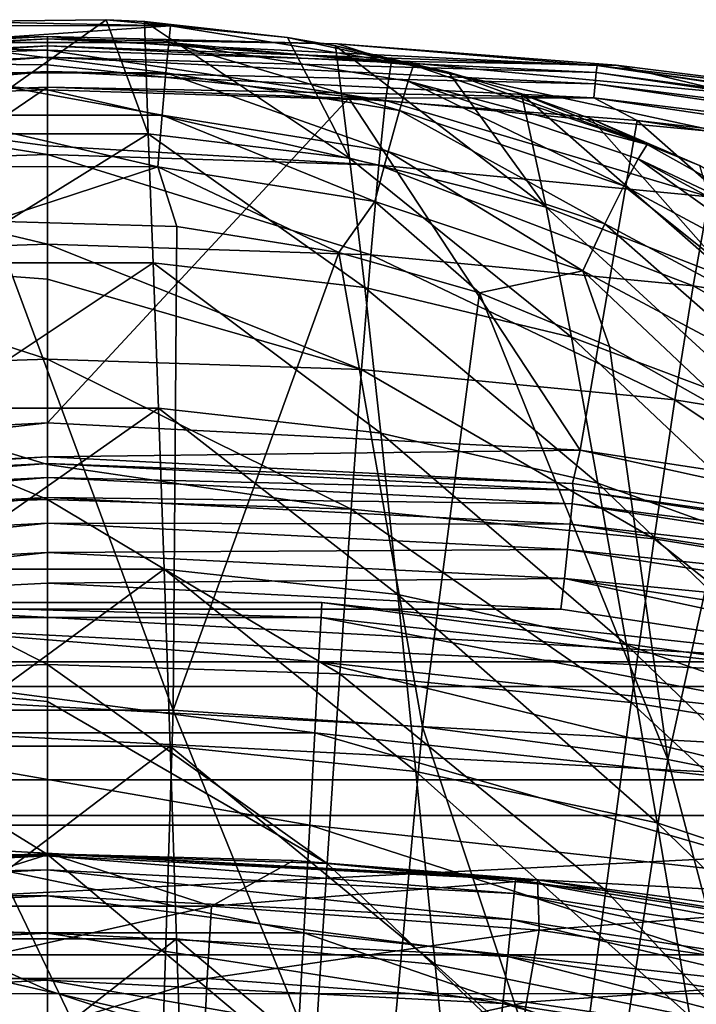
# Model space of a CAD drawing. Header units: metres. Extents: x -25 to 25, y -125 to 22.
# Tile 492 of 552: x -0.11 to 2.56, y 18.38 to 22.27. Entities that reach past the tile are written whole.
import ezdxf

# ---------------------------------------------------------------- set-up
doc = ezdxf.new("R2010")
doc.units = ezdxf.units.M
doc.layers.add('solid_500465', color=7, linetype='CONTINUOUS')
doc.layers.add('solid_500465_01', color=7, linetype='CONTINUOUS')

msp = doc.modelspace()

# ---------------------------------------------------------------- linework, layer by layer
at = {"layer": 'solid_500465'}
for points in [[(0.231436, 22.265526, 91.553856), (-0.403327, 21.814966, 86.831909), (-0.373923, 22.25839, 91.554604)], [(0.486093, 22.241858, 91.796677), (0.231436, 22.265526, 91.553856), (-0.373923, 22.25839, 91.554604)], [(-0.484272, 22.242012, 91.796669), (0.486093, 22.241858, 91.796677), (-0.373923, 22.25839, 91.554604)], [(-0.477053, 22.17601, 92.029549), (0.486093, 22.241858, 91.796677), (-0.484272, 22.242012, 91.796669)], [(-2.16829, 22.084902, 0.142505), (-1.14464, 22.170265, 0.200539), (0, 22.19981, 0.200381)], [(-2.16829, 22.084902, 0.142505), (0, 22.19981, 0.200381), (0, 22.190111, 0.138487)], [(-2.165567, 22.057211, 0.085146), (-2.16829, 22.084902, 0.142505), (0, 22.190111, 0.138487)], [(-2.165567, 22.057211, 0.085146), (0, 22.190111, 0.138487), (0, 22.161745, 0.082629)], [(-1.14464, 22.170265, 0.200539), (0, 22.144682, 3.413456), (0, 22.19981, 0.200381)], [(-2.161216, 22.012964, 0.039457), (-2.165567, 22.057211, 0.085146), (0, 22.161745, 0.082629)], [(-2.161216, 22.012964, 0.039457), (0, 22.161745, 0.082629), (0, 22.117487, 0.038288)], [(-1.14464, 22.170265, 0.200539), (-1.356871, 22.102043, 3.413414), (0, 22.144682, 3.413456)], [(-0.465679, 22.056131, 92.239647), (0.467457, 22.055983, 92.239662), (-0.477053, 22.17601, 92.029549)], [(0.467457, 22.055983, 92.239662), (0.478877, 22.175856, 92.029564), (-0.477053, 22.17601, 92.029549)], [(-2.155678, 21.956657, 0.01008), (-2.161216, 22.012964, 0.039457), (0, 22.117487, 0.038288)], [(-2.155678, 21.956657, 0.01008), (0, 22.117487, 0.038288), (0, 22.061684, 0.009813)], [(-1.356871, 22.102043, 3.413414), (0, 22.087065, 4.877566), (0, 22.144682, 3.413456)], [(1.334273, 21.946894, 6.662425), (1.356871, 22.102043, 3.413414), (0, 22.144682, 3.413456)], [(0, 22.087065, 4.877566), (1.334273, 21.946894, 6.662425), (0, 22.144682, 3.413456)], [(-1.356871, 22.102043, 3.413414), (0, 21.989292, 6.662368), (0, 22.087065, 4.877566)], [(-1.334273, 21.946894, 6.662425), (0, 21.989292, 6.662368), (-1.356871, 22.102043, 3.413414)], [(-2.155678, 21.956657, 0.01008), (0, 22.061684, 0.009813), (-1.18926, 21.956196)], [(0, 22.061684, 0.009813), (0, 21.999809), (-1.18926, 21.956196)], [(-0.450812, 21.889408, 92.414642), (0.452512, 21.889267, 92.414658), (-0.465679, 22.056131, 92.239647)], [(0.452512, 21.889267, 92.414658), (0.467457, 22.055983, 92.239662), (-0.465679, 22.056131, 92.239647)], [(0, 22.061684, 0.009813), (2.155672, 21.956656, 0.01008), (0, 21.999809)], [(0, 21.999809), (0, 20.674978), (-2.101156, 20.567244)], [(-1.18926, 21.956196), (0, 21.999809), (-2.101156, 20.567244)], [(2.155672, 21.956656, 0.01008), (1.188941, 21.956196), (0, 21.999809)], [(-1.334273, 21.946894, 6.662425), (0, 21.767265, 9.54581), (0, 21.989292, 6.662368)], [(-1.334273, 21.946894, 6.662425), (0, 21.734043, 9.905049), (0, 21.767265, 9.54581)], [(-1.307098, 21.692133, 9.905148), (0, 21.734043, 9.905049), (-1.334273, 21.946894, 6.662425)], [(-0.433315, 21.685616, 92.544273), (0.434926, 21.685484, 92.544289), (-0.450812, 21.889408, 92.414642)], [(0.434926, 21.685484, 92.544289), (0.452512, 21.889267, 92.414658), (-0.450812, 21.889408, 92.414642)], [(0.397577, 21.815285, 86.831604), (-0.423633, 21.305483, 82.11599), (-0.403327, 21.814966, 86.831909)], [(0.397577, 21.815285, 86.831604), (0.417598, 21.305807, 82.115723), (-0.423633, 21.305483, 82.11599)], [(-1.307098, 21.692133, 9.905148), (0, 21.37928, 13.138295), (0, 21.734043, 9.905049)], [(-1.275366, 21.338095, 13.138507), (0, 21.37928, 13.138295), (-1.307098, 21.692133, 9.905148)], [(-1.275366, 21.338095, 13.138507), (0, 21.241341, 14.195957), (0, 21.37928, 13.138295)], [(-1.239093, 20.885117, 16.359426), (0, 20.925333, 16.359135), (-1.275366, 21.338095, 13.138507)], [(0.417598, 21.305807, 82.115723), (-0.444676, 20.732409, 77.409065), (-0.423633, 21.305483, 82.11599)], [(0.417598, 21.305807, 82.115723), (0.438345, 20.732735, 77.408829), (-0.444676, 20.732409, 77.409065)], [(-1.198297, 20.333536, 19.564831), (0, 20.372536, 19.564487), (-1.239093, 20.885117, 16.359426)], [(0.438345, 20.732735, 77.408829), (-0.467217, 20.096872, 72.712112), (-0.444676, 20.732409, 77.409065)], [(0.438345, 20.732735, 77.408829), (0.460565, 20.097206, 72.711914), (-0.467217, 20.096872, 72.712112)], [(-2.075379, 20.408865, 1.664162), (0, 20.514116, 1.664162), (-2.069854, 20.354534, 1.774866)], [(-2.069854, 20.354534, 1.774866), (0, 20.514116, 1.664162), (0, 20.459505, 1.774866)], [(0, 20.514116, 1.664162), (2.075379, 20.408865, 1.664162), (0, 20.459505, 1.774866)], [(-2.069854, 20.354534, 1.774866), (0, 20.459505, 1.774866), (-2.061753, 20.274876, 1.868816)], [(-2.061753, 20.274876, 1.868816), (0, 20.459505, 1.774866), (0, 20.379436, 1.868816)], [(0, 20.459505, 1.774866), (2.069854, 20.354534, 1.774866), (0, 20.379436, 1.868816)], [(2.075379, 20.408865, 1.664162), (2.069854, 20.354534, 1.774866), (0, 20.459505, 1.774866)], [(-2.061753, 20.274876, 1.868816), (0, 20.379436, 1.868816), (-2.051571, 20.174746, 1.940286)], [(-2.051571, 20.174746, 1.940286), (0, 20.379436, 1.868816), (0, 20.27879, 1.940286)], [(0, 20.379436, 1.868816), (2.061753, 20.274876, 1.868816), (0, 20.27879, 1.940286)], [(2.069854, 20.354534, 1.774866), (2.061753, 20.274876, 1.868816), (0, 20.379436, 1.868816)], [(-1.152997, 19.683685, 22.751646), (0, 19.721231, 22.751251), (-1.198297, 20.333536, 19.564831)], [(-2.051571, 20.174746, 1.940286), (0, 20.27879, 1.940286), (-2.039928, 20.060247, 1.984921)], [(-2.039928, 20.060247, 1.984921), (0, 20.27879, 1.940286), (0, 20.163702, 1.984921)], [(0, 20.27879, 1.940286), (2.051571, 20.174746, 1.940286), (0, 20.163702, 1.984921)], [(2.061753, 20.274876, 1.868816), (2.051571, 20.174746, 1.940286), (0, 20.27879, 1.940286)], [(2.051571, 20.174746, 1.940286), (2.039928, 20.060247, 1.984921), (0, 20.163702, 1.984921)], [(-2.039928, 20.060247, 1.984921), (0, 20.163702, 1.984921), (-2.026484, 19.939177, 2)], [(0, 20.163702, 1.984921), (0, 20.041834, 2), (-2.026484, 19.939177, 2)], [(0.460565, 20.097206, 72.711914), (-0.491272, 19.398912, 68.026184), (-0.467217, 20.096872, 72.712112)], [(0.460565, 20.097206, 72.711914), (0.484276, 19.399252, 68.026016), (-0.491272, 19.398912, 68.026184)], [(3.235493, 19.731367), (-3.235493, 19.731367), (-1.08313, 19.96562)], [(1.079316, 19.906811, 0.452351), (1.08313, 19.96562), (-1.08313, 19.96562)], [(-1.079316, 19.906811, 0.452351), (1.079316, 19.906811, 0.452351), (-1.08313, 19.96562)], [(1.069818, 19.731628, 0.878896), (1.079316, 19.906811, 0.452351), (-1.079316, 19.906811, 0.452351)], [(-1.069818, 19.731628, 0.878896), (1.069818, 19.731628, 0.878896), (-1.079316, 19.906811, 0.452351)], [(5.349115, 19.266045), (-5.349115, 19.266045), (-3.235493, 19.731367)], [(1.054661, 19.452085, 1.245427), (1.069818, 19.731628, 0.878896), (-1.069818, 19.731628, 0.878896)], [(-1.054661, 19.452085, 1.245427), (1.054661, 19.452085, 1.245427), (-1.069818, 19.731628, 0.878896)], [(-1.103219, 18.935995, 25.916815), (0, 18.971865, 25.916319), (-1.152997, 19.683685, 22.751646)], [(0.435684, 17.610744, 93.391006), (0.496291, 19.540651, 93.010956), (-0.491882, 19.5408, 93.010971)], [(-0.435646, 17.610746, 93.391006), (0.435684, 17.610744, 93.391006), (-0.491882, 19.5408, 93.010971)], [(1.034881, 19.087265, 1.526915), (1.054661, 19.452085, 1.245427), (-1.054661, 19.452085, 1.245427)], [(-1.034881, 19.087265, 1.526915), (1.034881, 19.087265, 1.526915), (-1.054661, 19.452085, 1.245427)], [(0.484276, 19.399252, 68.026016), (-0.516835, 18.638613, 63.352314), (-0.491272, 19.398912, 68.026184)], [(0.484276, 19.399252, 68.026016), (0.509475, 18.638958, 63.35218), (-0.516835, 18.638613, 63.352314)], [(7.400167, 18.575075), (-7.400167, 18.575075), (-5.349115, 19.266045)], [(1.011829, 18.662083, 1.704139), (1.034881, 19.087265, 1.526915), (-1.034881, 19.087265, 1.526915)], [(-1.011829, 18.662083, 1.704139), (1.011829, 18.662083, 1.704139), (-1.034881, 19.087265, 1.526915)], [(-1.846928, 18.872383, 4.832612), (0.000022, 18.966526, 4.832612), (-0.949554, 18.949219, 5.074825)], [(0.000022, 18.911369, 4.564781), (0.000022, 18.966526, 4.832612), (-1.846928, 18.872383, 4.832612)], [(0.000022, 18.966526, 4.832612), (0.010489, 18.974049, 5.07436), (-0.949554, 18.949219, 5.074825)], [(-1.049039, 18.091331, 29.057383), (0, 18.125259, 29.056906), (-1.103219, 18.935995, 25.916815)], [(-1.841342, 18.817509, 4.564781), (0.000022, 18.911369, 4.564781), (-1.846928, 18.872383, 4.832612)], [(0.000022, 18.808506, 4.311415), (0.000022, 18.911369, 4.564781), (-1.841342, 18.817509, 4.564781)], [(-1.830926, 18.715176, 4.311415), (0.000022, 18.808506, 4.311415), (-1.841342, 18.817509, 4.564781)], [(0.00002, 18.661356, 4.080933), (0.000022, 18.808506, 4.311415), (-1.830926, 18.715176, 4.311415)], [(-1.816026, 18.568781, 4.080933), (0.00002, 18.661356, 4.080933), (-1.830926, 18.715176, 4.311415)], [(0.000018, 18.474808, 3.880995), (0.00002, 18.661356, 4.080933), (-1.816026, 18.568781, 4.080933)], [(0.987077, 18.20557, 1.764998), (1.011829, 18.662083, 1.704139), (-1.011829, 18.662083, 1.704139)], [(-0.987077, 18.20557, 1.764998), (0.987077, 18.20557, 1.764998), (-1.011829, 18.662083, 1.704139)], [(0.509475, 18.638958, 63.35218), (-0.543877, 17.816242, 58.691494), (-0.516835, 18.638613, 63.352314)], [(0.509475, 18.638958, 63.35218), (0.536132, 17.816597, 58.691395), (-0.543877, 17.816242, 58.691494)], [(9.365406, 17.666035), (-9.365406, 17.666035), (-7.400167, 18.575075)], [(-1.797138, 18.383194, 3.880995), (0.000018, 18.474808, 3.880995), (-1.816026, 18.568781, 4.080933)], [(0.000015, 18.255064, 3.718245), (0.000018, 18.474808, 3.880995), (-1.797138, 18.383194, 3.880995)], [(-0.630381, 18.481646, 11.132085), (0.630381, 18.481646, 11.132085), (-0.611415, 18.105719, 14.15997)], [(0.630381, 18.481646, 11.132085), (0.611415, 18.105719, 14.15997), (-0.611415, 18.105719, 14.15997)], [(-1.774888, 18.164577, 3.718245), (0.000015, 18.255064, 3.718245), (-1.797138, 18.383194, 3.880995)]]:
    msp.add_3dface(points, dxfattribs=at)
at = {"layer": 'solid_500465_01'}
for points in [[(0.397577, 21.815285, 86.831604), (-0.403327, 21.814966, 86.831909), (0.231436, 22.265526, 91.553856)], [(0.382651, 22.257849, 91.554703), (0.397577, 21.815285, 86.831604), (0.231436, 22.265526, 91.553856)], [(0.486093, 22.241858, 91.796677), (0.382651, 22.257849, 91.554703), (0.231436, 22.265526, 91.553856)], [(-0.477053, 22.17601, 92.029549), (0.478877, 22.175856, 92.029564), (0.486093, 22.241858, 91.796677)], [(1.192275, 21.719109, 86.841805), (0.397577, 21.815285, 86.831604), (0.382651, 22.257849, 91.554703)], [(1.192275, 21.719109, 86.841805), (0.382651, 22.257849, 91.554703), (0.946803, 22.195423, 91.562202)], [(0.486093, 22.241858, 91.796677), (0.946803, 22.195423, 91.562202), (0.382651, 22.257849, 91.554703)], [(0.478877, 22.175856, 92.029564), (1.44446, 22.085442, 91.809868), (0.486093, 22.241858, 91.796677)], [(0.486093, 22.241858, 91.796677), (1.44446, 22.085442, 91.809868), (0.946803, 22.195423, 91.562202)], [(0, 22.19981, 0.200381), (0, 22.144682, 3.413456), (1.356871, 22.102043, 3.413414)], [(1.144344, 22.17028, 0.200539), (0, 22.19981, 0.200381), (1.356871, 22.102043, 3.413414)], [(0, 22.190111, 0.138487), (0, 22.19981, 0.200381), (1.144344, 22.17028, 0.200539)], [(0, 22.161745, 0.082629), (0, 22.190111, 0.138487), (2.168284, 22.0849, 0.142505)], [(2.168284, 22.0849, 0.142505), (0, 22.190111, 0.138487), (1.144344, 22.17028, 0.200539)], [(1.136099, 22.162271, 91.566124), (1.192275, 21.719109, 86.841805), (0.946803, 22.195423, 91.562202)], [(1.44446, 22.085442, 91.809868), (1.136099, 22.162271, 91.566124), (0.946803, 22.195423, 91.562202)], [(0, 22.117487, 0.038288), (0, 22.161745, 0.082629), (2.165561, 22.057211, 0.085146)], [(2.165561, 22.057211, 0.085146), (0, 22.161745, 0.082629), (2.168284, 22.0849, 0.142505)], [(0.467457, 22.055983, 92.239662), (1.388634, 21.906914, 92.252747), (0.478877, 22.175856, 92.029564)], [(1.388634, 21.906914, 92.252747), (1.422809, 22.022463, 92.042686), (0.478877, 22.175856, 92.029564)], [(0.478877, 22.175856, 92.029564), (1.422809, 22.022463, 92.042686), (1.44446, 22.085442, 91.809868)], [(1.968233, 21.526266, 86.862411), (1.192275, 21.719109, 86.841805), (1.136099, 22.162271, 91.566124)], [(1.968233, 21.526266, 86.862411), (1.136099, 22.162271, 91.566124), (1.582002, 22.058935, 91.578606)], [(1.44446, 22.085442, 91.809868), (1.582002, 22.058935, 91.578606), (1.136099, 22.162271, 91.566124)], [(2.243991, 22.08597, 0.200651), (1.144344, 22.17028, 0.200539), (1.356871, 22.102043, 3.413414)], [(2.168284, 22.0849, 0.142505), (1.144344, 22.17028, 0.200539), (2.243991, 22.08597, 0.200651)], [(0, 22.061684, 0.009813), (0, 22.117487, 0.038288), (2.16121, 22.012962, 0.039457)], [(2.16121, 22.012962, 0.039457), (0, 22.117487, 0.038288), (2.165561, 22.057211, 0.085146)], [(0, 22.087065, 4.877566), (0, 21.989292, 6.662368), (1.334273, 21.946894, 6.662425)], [(2.665417, 21.819759, 6.662402), (1.356871, 22.102043, 3.413414), (1.334273, 21.946894, 6.662425)], [(2.243991, 22.08597, 0.200651), (1.356871, 22.102043, 3.413414), (2.710667, 21.974051, 3.413122)], [(2.665417, 21.819759, 6.662402), (2.710667, 21.974051, 3.413122), (1.356871, 22.102043, 3.413414)], [(1.422809, 22.022463, 92.042686), (2.366271, 21.773565, 91.837906), (1.44446, 22.085442, 91.809868)], [(1.44446, 22.085442, 91.809868), (2.366271, 21.773565, 91.837906), (1.582002, 22.058935, 91.578606)], [(2.165561, 22.057211, 0.085146), (2.168284, 22.0849, 0.142505), (4.316147, 21.76705, 0.142505)], [(2.168284, 22.0849, 0.142505), (2.243991, 22.08597, 0.200651), (3.29766, 21.953138, 0.200764)], [(2.168284, 22.0849, 0.142505), (3.29766, 21.953138, 0.200764), (4.301644, 21.778391, 0.200961)], [(4.316147, 21.76705, 0.142505), (2.168284, 22.0849, 0.142505), (4.301644, 21.778391, 0.200961)], [(3.29766, 21.953138, 0.200764), (2.243991, 22.08597, 0.200651), (2.710667, 21.974051, 3.413122)], [(2.155672, 21.956656, 0.01008), (0, 22.061684, 0.009813), (2.16121, 22.012962, 0.039457)], [(0.452512, 21.889267, 92.414658), (1.343951, 21.745569, 92.427711), (0.467457, 22.055983, 92.239662)], [(1.343951, 21.745569, 92.427711), (1.388634, 21.906914, 92.252747), (0.467457, 22.055983, 92.239662)], [(1.870033, 21.972473, 91.589005), (1.968233, 21.526266, 86.862411), (1.582002, 22.058935, 91.578606)], [(2.366271, 21.773565, 91.837906), (1.870033, 21.972473, 91.589005), (1.582002, 22.058935, 91.578606)], [(2.16121, 22.012962, 0.039457), (2.165561, 22.057211, 0.085146), (4.310726, 21.739759, 0.085146)], [(4.310726, 21.739759, 0.085146), (2.165561, 22.057211, 0.085146), (4.316147, 21.76705, 0.142505)], [(0, 21.999809), (1.188941, 21.956196), (0, 20.674978)], [(1.388634, 21.906914, 92.252747), (2.27374, 21.61005, 92.280434), (1.422809, 22.022463, 92.042686)], [(2.27374, 21.61005, 92.280434), (2.330357, 21.716766, 92.070557), (1.422809, 22.022463, 92.042686)], [(1.422809, 22.022463, 92.042686), (2.330357, 21.716766, 92.070557), (2.366271, 21.773565, 91.837906)], [(2.155672, 21.956656, 0.01008), (2.16121, 22.012962, 0.039457), (4.302063, 21.69615, 0.039457)], [(4.302063, 21.69615, 0.039457), (2.16121, 22.012962, 0.039457), (4.310726, 21.739759, 0.085146)], [(0, 21.989292, 6.662368), (0, 21.767265, 9.54581), (1.307098, 21.692133, 9.905148)], [(1.334273, 21.946894, 6.662425), (0, 21.989292, 6.662368), (1.307098, 21.692133, 9.905148)], [(1.188941, 21.956196), (2.101156, 20.567244), (0, 20.674978)], [(2.155672, 21.956656, 0.01008), (2.326212, 21.86734), (1.188941, 21.956196)], [(1.188941, 21.956196), (2.326212, 21.86734), (2.101156, 20.567244)], [(2.70904, 21.236624, 86.893082), (1.968233, 21.526266, 86.862411), (1.870033, 21.972473, 91.589005)], [(2.70904, 21.236624, 86.893082), (1.870033, 21.972473, 91.589005), (2.144684, 21.874702, 91.600914)], [(2.366271, 21.773565, 91.837906), (2.144684, 21.874702, 91.600914), (1.870033, 21.972473, 91.589005)], [(4.29104, 21.640654, 0.01008), (2.155672, 21.956656, 0.01008), (4.302063, 21.69615, 0.039457)], [(4.29104, 21.640654, 0.01008), (2.326212, 21.86734), (2.155672, 21.956656, 0.01008)], [(1.334273, 21.946894, 6.662425), (1.307098, 21.692133, 9.905148), (2.611012, 21.566576, 9.905384)], [(2.665417, 21.819759, 6.662402), (1.334273, 21.946894, 6.662425), (2.611012, 21.566576, 9.905384)], [(0.434926, 21.685484, 92.544289), (1.29139, 21.547886, 92.557327), (0.452512, 21.889267, 92.414658)], [(1.29139, 21.547886, 92.557327), (1.343951, 21.745569, 92.427711), (0.452512, 21.889267, 92.414658)], [(1.343951, 21.745569, 92.427711), (2.199749, 21.459673, 92.455223), (1.388634, 21.906914, 92.252747)], [(2.199749, 21.459673, 92.455223), (2.27374, 21.61005, 92.280434), (1.388634, 21.906914, 92.252747)], [(2.572575, 21.690014, 91.623177), (2.70904, 21.236624, 86.893082), (2.144684, 21.874702, 91.600914)], [(2.366271, 21.773565, 91.837906), (2.572575, 21.690014, 91.623177), (2.144684, 21.874702, 91.600914)], [(2.326212, 21.86734), (4.161095, 20.251902), (2.101156, 20.567244)], [(2.326212, 21.86734), (4.444019, 21.548615), (4.161095, 20.251902)], [(4.29104, 21.640654, 0.01008), (4.444019, 21.548615), (2.326212, 21.86734)], [(1.252362, 21.208483, 82.124771), (0.417598, 21.305807, 82.115723), (0.397577, 21.815285, 86.831604)], [(1.192275, 21.719109, 86.841805), (1.252362, 21.208483, 82.124771), (0.397577, 21.815285, 86.831604)], [(0, 21.767265, 9.54581), (0, 21.734043, 9.905049), (1.307098, 21.692133, 9.905148)], [(2.330357, 21.716766, 92.070557), (3.214406, 21.298975, 91.951439), (2.366271, 21.773565, 91.837906)], [(2.366271, 21.773565, 91.837906), (3.214406, 21.298975, 91.951439), (2.572575, 21.690014, 91.623177)], [(0, 21.734043, 9.905049), (0, 21.37928, 13.138295), (1.275366, 21.338095, 13.138507)], [(1.307098, 21.692133, 9.905148), (0, 21.734043, 9.905049), (1.275366, 21.338095, 13.138507)], [(2.067582, 21.013353, 82.143059), (1.252362, 21.208483, 82.124771), (1.192275, 21.719109, 86.841805)], [(1.968233, 21.526266, 86.862411), (2.067582, 21.013353, 82.143059), (1.192275, 21.719109, 86.841805)], [(1.29139, 21.547886, 92.557327), (2.112736, 21.274446, 92.584694), (1.343951, 21.745569, 92.427711)], [(2.112736, 21.274446, 92.584694), (2.199749, 21.459673, 92.455223), (1.343951, 21.745569, 92.427711)], [(-0.433315, 21.685616, 92.544273), (-0.218911, 21.470047, 92.619484), (0.434926, 21.685484, 92.544289)], [(0.434926, 21.685484, 92.544289), (-0.218911, 21.470047, 92.619484), (0.509928, 21.449535, 92.621506)], [(0.434926, 21.685484, 92.544289), (0.509928, 21.449535, 92.621506), (1.149823, 21.346424, 92.631752)], [(0.434926, 21.685484, 92.544289), (1.149823, 21.346424, 92.631752), (1.29139, 21.547886, 92.557327)], [(1.307098, 21.692133, 9.905148), (1.275366, 21.338095, 13.138507), (2.547486, 21.214832, 13.138984)], [(2.611012, 21.566576, 9.905384), (1.307098, 21.692133, 9.905148), (2.547486, 21.214832, 13.138984)], [(2.27374, 21.61005, 92.280434), (3.096917, 21.16732, 92.325851), (2.330357, 21.716766, 92.070557)], [(3.096917, 21.16732, 92.325851), (3.175478, 21.260281, 92.116493), (2.330357, 21.716766, 92.070557)], [(2.330357, 21.716766, 92.070557), (3.175478, 21.260281, 92.116493), (3.214406, 21.298975, 91.951439)], [(2.199749, 21.459673, 92.455223), (2.994337, 21.034019, 92.500069), (2.27374, 21.61005, 92.280434)], [(2.994337, 21.034019, 92.500069), (3.096917, 21.16732, 92.325851), (2.27374, 21.61005, 92.280434)], [(2.611012, 21.566576, 9.905384), (2.547486, 21.214832, 13.138984), (3.813024, 21.009932, 13.139766)], [(1.29139, 21.547886, 92.557327), (1.149823, 21.346424, 92.631752), (1.704301, 21.188009, 92.648026)], [(1.29139, 21.547886, 92.557327), (1.704301, 21.188009, 92.648026), (2.112736, 21.274446, 92.584694)], [(2.845208, 20.720293, 82.170265), (2.067582, 21.013353, 82.143059), (1.968233, 21.526266, 86.862411)], [(2.70904, 21.236624, 86.893082), (2.845208, 20.720293, 82.170265), (1.968233, 21.526266, 86.862411)], [(-0.218911, 21.470047, 92.619484), (-0.491882, 19.5408, 93.010971), (0.496291, 19.540651, 93.010956)], [(0.509928, 21.449535, 92.621506), (-0.218911, 21.470047, 92.619484), (0.496291, 19.540651, 93.010956)], [(1.149823, 21.346424, 92.631752), (0.509928, 21.449535, 92.621506), (0.496291, 19.540651, 93.010956)], [(2.112736, 21.274446, 92.584694), (2.873753, 20.868198, 92.628929), (2.199749, 21.459673, 92.455223)], [(2.873753, 20.868198, 92.628929), (2.994337, 21.034019, 92.500069), (2.199749, 21.459673, 92.455223)], [(0, 21.37928, 13.138295), (0, 21.241341, 14.195957), (1.239093, 20.885117, 16.359426)], [(1.275366, 21.338095, 13.138507), (0, 21.37928, 13.138295), (1.239093, 20.885117, 16.359426)], [(-1.275366, 21.338095, 13.138507), (0, 20.925333, 16.359135), (0, 21.241341, 14.195957)], [(1.149823, 21.346424, 92.631752), (0.496291, 19.540651, 93.010956), (1.47945, 19.474937, 93.004929)], [(1.704301, 21.188009, 92.648026), (1.149823, 21.346424, 92.631752), (1.47945, 19.474937, 93.004929)], [(1.275366, 21.338095, 13.138507), (1.239093, 20.885117, 16.359426), (2.474875, 20.764864, 16.360121)], [(2.547486, 21.214832, 13.138984), (1.275366, 21.338095, 13.138507), (2.474875, 20.764864, 16.360121)], [(1.314922, 20.634336, 77.416733), (0.438345, 20.732735, 77.408829), (0.417598, 21.305807, 82.115723)], [(1.252362, 21.208483, 82.124771), (1.314922, 20.634336, 77.416733), (0.417598, 21.305807, 82.115723)], [(2.112736, 21.274446, 92.584694), (1.704301, 21.188009, 92.648026), (2.217843, 20.976028, 92.67083)], [(2.112736, 21.274446, 92.584694), (2.217843, 20.976028, 92.67083), (2.742906, 20.680555, 92.704628)], [(2.112736, 21.274446, 92.584694), (2.742906, 20.680555, 92.704628), (2.873753, 20.868198, 92.628929)], [(0, 21.241341, 14.195957), (0, 20.925333, 16.359135), (1.239093, 20.885117, 16.359426)], [(2.547486, 21.214832, 13.138984), (2.474875, 20.764864, 16.360121), (3.703968, 20.565142, 16.36125)], [(3.813024, 21.009932, 13.139766), (2.547486, 21.214832, 13.138984), (3.703968, 20.565142, 16.36125)], [(2.172018, 20.437073, 77.432686), (1.314922, 20.634336, 77.416733), (1.252362, 21.208483, 82.124771)], [(2.067582, 21.013353, 82.143059), (2.172018, 20.437073, 77.432686), (1.252362, 21.208483, 82.124771)], [(1.704301, 21.188009, 92.648026), (1.47945, 19.474937, 93.004929), (2.447661, 19.345585, 92.992996)], [(2.217843, 20.976028, 92.67083), (1.704301, 21.188009, 92.648026), (2.447661, 19.345585, 92.992996)], [(2.991331, 20.140827, 77.456436), (2.172018, 20.437073, 77.432686), (2.067582, 21.013353, 82.143059)], [(2.845208, 20.720293, 82.170265), (2.991331, 20.140827, 77.456436), (2.067582, 21.013353, 82.143059)], [(2.742906, 20.680555, 92.704628), (2.217843, 20.976028, 92.67083), (2.447661, 19.345585, 92.992996)], [(-1.239093, 20.885117, 16.359426), (0, 20.510227, 18.818769), (0, 20.925333, 16.359135)], [(0, 20.925333, 16.359135), (0, 20.510227, 18.818769), (1.198297, 20.333536, 19.564831)], [(1.239093, 20.885117, 16.359426), (0, 20.925333, 16.359135), (1.198297, 20.333536, 19.564831)], [(-1.239093, 20.885117, 16.359426), (0, 20.372536, 19.564487), (0, 20.510227, 18.818769)], [(1.239093, 20.885117, 16.359426), (1.198297, 20.333536, 19.564831), (2.393215, 20.217003, 19.56571)], [(2.474875, 20.764864, 16.360121), (1.239093, 20.885117, 16.359426), (2.393215, 20.217003, 19.56571)], [(2.474875, 20.764864, 16.360121), (2.393215, 20.217003, 19.56571), (3.581327, 20.023619, 19.567135)], [(3.703968, 20.565142, 16.36125), (2.474875, 20.764864, 16.360121), (3.581327, 20.023619, 19.567135)], [(1.382075, 19.997704, 72.718666), (0.460565, 20.097206, 72.711914), (0.438345, 20.732735, 77.408829)], [(1.314922, 20.634336, 77.416733), (1.382075, 19.997704, 72.718666), (0.438345, 20.732735, 77.408829)], [(-2.070912, 20.435266, 1.543577), (-2.101156, 20.567244), (0, 20.674978)], [(-2.070912, 20.435266, 1.543577), (0, 20.674978), (0, 20.539932, 1.543578)], [(0, 20.539932, 1.543578), (0, 20.674978), (2.101156, 20.567244)], [(2.742906, 20.680555, 92.704628), (2.447661, 19.345585, 92.992996), (3.392629, 19.156275, 92.975334)], [(2.284624, 19.798244, 72.732307), (1.382075, 19.997704, 72.718666), (1.314922, 20.634336, 77.416733)], [(2.172018, 20.437073, 77.432686), (2.284624, 19.798244, 72.732307), (1.314922, 20.634336, 77.416733)], [(2.071794, 20.435177, 1.543576), (0, 20.539932, 1.543578), (2.101156, 20.567244)], [(4.126128, 20.121229, 1.543576), (2.071794, 20.435177, 1.543576), (2.101156, 20.567244)], [(4.126128, 20.121229, 1.543576), (2.101156, 20.567244), (4.161095, 20.251902)], [(-2.075379, 20.408865, 1.664162), (-2.070912, 20.435266, 1.543577), (0, 20.539932, 1.543578)], [(-2.075379, 20.408865, 1.664162), (0, 20.539932, 1.543578), (0, 20.514116, 1.664162)], [(0, 20.514116, 1.664162), (0, 20.539932, 1.543578), (2.071794, 20.435177, 1.543576)], [(0, 20.514116, 1.664162), (2.071794, 20.435177, 1.543576), (2.075379, 20.408865, 1.664162)], [(0, 20.510227, 18.818769), (0, 20.372536, 19.564487), (1.198297, 20.333536, 19.564831)], [(3.15035, 19.498724, 72.752609), (2.284624, 19.798244, 72.732307), (2.172018, 20.437073, 77.432686)], [(2.991331, 20.140827, 77.456436), (3.15035, 19.498724, 72.752609), (2.172018, 20.437073, 77.432686)], [(2.075379, 20.408865, 1.664162), (4.129461, 20.094193, 1.664162), (2.069854, 20.354534, 1.774866)], [(2.075379, 20.408865, 1.664162), (2.071794, 20.435177, 1.543576), (4.126128, 20.121229, 1.543576)], [(2.075379, 20.408865, 1.664162), (4.126128, 20.121229, 1.543576), (4.129461, 20.094193, 1.664162)], [(-1.198297, 20.333536, 19.564831), (0, 19.721231, 22.751251), (0, 20.372536, 19.564487)], [(0, 20.372536, 19.564487), (0, 19.721231, 22.751251), (1.152997, 19.683685, 22.751646)], [(1.198297, 20.333536, 19.564831), (0, 20.372536, 19.564487), (1.152997, 19.683685, 22.751646)], [(1.198297, 20.333536, 19.564831), (1.152997, 19.683685, 22.751646), (2.302541, 19.571583, 22.752672)], [(2.393215, 20.217003, 19.56571), (1.198297, 20.333536, 19.564831), (2.302541, 19.571583, 22.752672)], [(2.069854, 20.354534, 1.774866), (4.118468, 20.040697, 1.774866), (2.061753, 20.274876, 1.868816)], [(4.129461, 20.094193, 1.664162), (4.118468, 20.040697, 1.774866), (2.069854, 20.354534, 1.774866)], [(2.061753, 20.274876, 1.868816), (4.10235, 19.962269, 1.868816), (2.051571, 20.174746, 1.940286)], [(4.118468, 20.040697, 1.774866), (4.10235, 19.962269, 1.868816), (2.061753, 20.274876, 1.868816)], [(2.393215, 20.217003, 19.56571), (2.302541, 19.571583, 22.752672), (3.445155, 19.385693, 22.754332)], [(3.581327, 20.023619, 19.567135), (2.393215, 20.217003, 19.56571), (3.445155, 19.385693, 22.754332)], [(2.051571, 20.174746, 1.940286), (4.08209, 19.863682, 1.940286), (2.039928, 20.060247, 1.984921)], [(4.10235, 19.962269, 1.868816), (4.08209, 19.863682, 1.940286), (2.051571, 20.174746, 1.940286)], [(0, 20.163702, 1.984921), (2.039928, 20.060247, 1.984921), (0, 20.041834, 2)], [(1.453873, 19.298616, 68.031631), (0.484276, 19.399252, 68.026016), (0.460565, 20.097206, 72.711914)], [(1.382075, 19.997704, 72.718666), (1.453873, 19.298616, 68.031631), (0.460565, 20.097206, 72.711914)], [(2.039928, 20.060247, 1.984921), (2.026151, 19.939293, 2), (0, 20.041834, 2)], [(2.039928, 20.060247, 1.984921), (4.018167, 19.634842, 2), (2.026151, 19.939293, 2)], [(2.039928, 20.060247, 1.984921), (4.058923, 19.75095, 1.984921), (4.018167, 19.634842, 2)], [(4.08209, 19.863682, 1.940286), (4.058923, 19.75095, 1.984921), (2.039928, 20.060247, 1.984921)], [(-2.026484, 19.939177, 2), (0, 20.041834, 2), (2.026151, 19.939293, 2)], [(2.405482, 19.096899, 68.042961), (1.453873, 19.298616, 68.031631), (1.382075, 19.997704, 72.718666)], [(2.284624, 19.798244, 72.732307), (2.405482, 19.096899, 68.042961), (1.382075, 19.997704, 72.718666)], [(-4.01829, 19.634823, 2), (-2.026484, 19.939177, 2), (4.018167, 19.634842, 2)], [(-2.026484, 19.939177, 2), (2.026151, 19.939293, 2), (4.018167, 19.634842, 2)], [(3.235493, 19.731367), (-1.08313, 19.96562), (1.08313, 19.96562)], [(1.079316, 19.906811, 0.452351), (3.225294, 19.673422, 0.452351), (1.08313, 19.96562)], [(3.225294, 19.673422, 0.452351), (3.235493, 19.731367), (1.08313, 19.96562)], [(1.069818, 19.731628, 0.878896), (3.196911, 19.500294, 0.878896), (1.079316, 19.906811, 0.452351)], [(3.196911, 19.500294, 0.878896), (3.225294, 19.673422, 0.452351), (1.079316, 19.906811, 0.452351)], [(3.322361, 18.79401, 68.059822), (2.405482, 19.096899, 68.042961), (2.284624, 19.798244, 72.732307)], [(3.15035, 19.498724, 72.752609), (3.322361, 18.79401, 68.059822), (2.284624, 19.798244, 72.732307)], [(5.349115, 19.266045), (-3.235493, 19.731367), (3.235493, 19.731367)], [(-1.152997, 19.683685, 22.751646), (0, 19.574852, 23.405157), (0, 19.721231, 22.751251)], [(0, 19.721231, 22.751251), (0, 19.574852, 23.405157), (1.103219, 18.935995, 25.916815)], [(1.152997, 19.683685, 22.751646), (0, 19.721231, 22.751251), (1.103219, 18.935995, 25.916815)], [(1.054661, 19.452085, 1.245427), (3.151619, 19.224026, 1.245427), (1.069818, 19.731628, 0.878896)], [(3.151619, 19.224026, 1.245427), (3.196911, 19.500294, 0.878896), (1.069818, 19.731628, 0.878896)], [(-1.152997, 19.683685, 22.751646), (0, 18.971865, 25.916319), (0, 19.574852, 23.405157)], [(1.152997, 19.683685, 22.751646), (1.103219, 18.935995, 25.916815), (2.202908, 18.829027, 25.917944)], [(2.302541, 19.571583, 22.752672), (1.152997, 19.683685, 22.751646), (2.202908, 18.829027, 25.917944)], [(-5.986365, 19.125834, 2), (-4.01829, 19.634823, 2), (5.987293, 19.125448, 2)], [(-4.01829, 19.634823, 2), (4.018167, 19.634842, 2), (5.987293, 19.125448, 2)], [(0, 19.574852, 23.405157), (0, 18.971865, 25.916319), (1.103219, 18.935995, 25.916815)], [(2.302541, 19.571583, 22.752672), (2.202908, 18.829027, 25.917944), (3.295534, 18.651779, 25.919765)], [(3.445155, 19.385693, 22.754332), (2.302541, 19.571583, 22.752672), (3.295534, 18.651779, 25.919765)], [(0.435684, 17.610744, 93.391006), (1.302806, 17.554451, 93.387619), (0.496291, 19.540651, 93.010956)], [(1.302806, 17.554451, 93.387619), (1.47945, 19.474937, 93.004929), (0.496291, 19.540651, 93.010956)], [(1.302806, 17.554451, 93.387619), (2.15733, 17.443474, 93.380852), (1.47945, 19.474937, 93.004929)], [(2.15733, 17.443474, 93.380852), (2.447661, 19.345585, 92.992996), (1.47945, 19.474937, 93.004929)], [(1.034881, 19.087265, 1.526915), (3.092511, 18.863485, 1.526915), (1.054661, 19.452085, 1.245427)], [(3.092511, 18.863485, 1.526915), (3.151619, 19.224026, 1.245427), (1.054661, 19.452085, 1.245427)], [(1.530304, 18.537157, 63.356651), (0.509475, 18.638958, 63.35218), (0.484276, 19.399252, 68.026016)], [(1.453873, 19.298616, 68.031631), (1.530304, 18.537157, 63.356651), (0.484276, 19.399252, 68.026016)], [(2.15733, 17.443474, 93.380852), (2.99216, 17.280809, 93.370743), (2.447661, 19.345585, 92.992996)], [(2.99216, 17.280809, 93.370743), (3.392629, 19.156275, 92.975334), (2.447661, 19.345585, 92.992996)], [(2.534572, 18.33312, 63.365681), (1.530304, 18.537157, 63.356651), (1.453873, 19.298616, 68.031631)], [(2.405482, 19.096899, 68.042961), (2.534572, 18.33312, 63.365681), (1.453873, 19.298616, 68.031631)], [(7.400167, 18.575075), (-5.349115, 19.266045), (5.349115, 19.266045)], [(-7.891973, 18.422533, 2), (-5.986365, 19.125834, 2), (5.987293, 19.125448, 2)], [(-7.891973, 18.422533, 2), (5.987293, 19.125448, 2), (7.893727, 18.421785, 2)], [(1.011829, 18.662083, 1.704139), (3.023623, 18.443287, 1.704139), (1.034881, 19.087265, 1.526915)], [(3.023623, 18.443287, 1.704139), (3.092511, 18.863485, 1.526915), (1.034881, 19.087265, 1.526915)], [(3.507333, 18.02677, 63.37912), (2.534572, 18.33312, 63.365681), (2.405482, 19.096899, 68.042961)], [(3.322361, 18.79401, 68.059822), (3.507333, 18.02677, 63.37912), (2.405482, 19.096899, 68.042961)], [(-1.103219, 18.935995, 25.916815), (0, 18.436523, 27.94626), (0, 18.971865, 25.916319)], [(-0.647232, 18.76758, 8.094422), (-0.949554, 18.949219, 5.074825), (0.010489, 18.974049, 5.07436)], [(0.647232, 18.76758, 8.094422), (-0.647232, 18.76758, 8.094422), (0.010489, 18.974049, 5.07436)], [(0, 18.971865, 25.916319), (0, 18.436523, 27.94626), (1.049039, 18.091331, 29.057383)], [(1.103219, 18.935995, 25.916815), (0, 18.971865, 25.916319), (1.049039, 18.091331, 29.057383)], [(0.000022, 18.966526, 4.832612), (1.84696, 18.872389, 4.832612), (0.010489, 18.974049, 5.07436)], [(1.841375, 18.817516, 4.564781), (1.84696, 18.872389, 4.832612), (0.000022, 18.966526, 4.832612)], [(0.000022, 18.911369, 4.564781), (1.841375, 18.817516, 4.564781), (0.000022, 18.966526, 4.832612)], [(0.647232, 18.76758, 8.094422), (0.010489, 18.974049, 5.07436), (0.97022, 18.948128, 5.074831)], [(1.84696, 18.872389, 4.832612), (0.97022, 18.948128, 5.074831), (0.010489, 18.974049, 5.07436)], [(-1.103219, 18.935995, 25.916815), (0, 18.125259, 29.056906), (0, 18.436523, 27.94626)], [(0.647232, 18.76758, 8.094422), (0.97022, 18.948128, 5.074831), (1.934024, 18.87088, 5.075902)], [(1.84696, 18.872389, 4.832612), (1.934024, 18.87088, 5.075902), (0.97022, 18.948128, 5.074831)], [(1.103219, 18.935995, 25.916815), (1.049039, 18.091331, 29.057383), (2.094464, 17.990194, 29.058563)], [(2.202908, 18.829027, 25.917944), (1.103219, 18.935995, 25.916815), (2.094464, 17.990194, 29.058563)], [(1.830959, 18.715181, 4.311415), (1.841375, 18.817516, 4.564781), (0.000022, 18.911369, 4.564781)], [(0.000022, 18.808506, 4.311415), (1.830959, 18.715181, 4.311415), (0.000022, 18.911369, 4.564781)], [(1.940121, 18.67255, 8.092783), (0.647232, 18.76758, 8.094422), (1.934024, 18.87088, 5.075902)], [(1.841375, 18.817516, 4.564781), (3.663359, 18.538143, 4.564781), (1.84696, 18.872389, 4.832612)], [(1.84696, 18.872389, 4.832612), (3.674453, 18.592173, 4.832612), (1.934024, 18.87088, 5.075902)], [(3.663359, 18.538143, 4.564781), (3.674453, 18.592173, 4.832612), (1.84696, 18.872389, 4.832612)], [(1.940121, 18.67255, 8.092783), (1.934024, 18.87088, 5.075902), (2.876534, 18.745258, 5.077152)], [(3.674453, 18.592173, 4.832612), (2.876534, 18.745258, 5.077152), (1.934024, 18.87088, 5.075902)], [(0.00002, 18.661356, 4.080933), (1.816058, 18.568789, 4.080933), (0.000022, 18.808506, 4.311415)], [(1.816058, 18.568789, 4.080933), (1.830959, 18.715181, 4.311415), (0.000022, 18.808506, 4.311415)], [(1.830959, 18.715181, 4.311415), (3.642668, 18.437382, 4.311415), (1.841375, 18.817516, 4.564781)], [(3.642668, 18.437382, 4.311415), (3.663359, 18.538143, 4.564781), (1.841375, 18.817516, 4.564781)], [(2.202908, 18.829027, 25.917944), (2.094464, 17.990194, 29.058563), (3.132684, 17.822721, 29.060465)], [(3.295534, 18.651779, 25.919765), (2.202908, 18.829027, 25.917944), (3.132684, 17.822721, 29.060465)], [(-0.630381, 18.481646, 11.132085), (-0.647232, 18.76758, 8.094422), (0.647232, 18.76758, 8.094422)], [(-0.630381, 18.481646, 11.132085), (0.647232, 18.76758, 8.094422), (0.630381, 18.481646, 11.132085)], [(0.630381, 18.481646, 11.132085), (0.647232, 18.76758, 8.094422), (1.940121, 18.67255, 8.092783)], [(3.228221, 18.482523, 8.089726), (1.940121, 18.67255, 8.092783), (2.876534, 18.745258, 5.077152)], [(1.816058, 18.568789, 4.080933), (3.613069, 18.29324, 4.080933), (1.830959, 18.715181, 4.311415)], [(3.613069, 18.29324, 4.080933), (3.642668, 18.437382, 4.311415), (1.830959, 18.715181, 4.311415)], [(0.000018, 18.474808, 3.880995), (1.797167, 18.3832, 3.880995), (0.00002, 18.661356, 4.080933)], [(1.797167, 18.3832, 3.880995), (1.816058, 18.568789, 4.080933), (0.00002, 18.661356, 4.080933)], [(0.630381, 18.481646, 11.132085), (1.940121, 18.67255, 8.092783), (1.889678, 18.388418, 11.131033)], [(0.987077, 18.20557, 1.764998), (2.94966, 17.992128, 1.764998), (1.011829, 18.662083, 1.704139)], [(2.94966, 17.992128, 1.764998), (3.023623, 18.443287, 1.704139), (1.011829, 18.662083, 1.704139)], [(1.889678, 18.388418, 11.131033), (1.940121, 18.67255, 8.092783), (3.228221, 18.482523, 8.089726)], [(1.611278, 17.713598, 58.694733), (0.536132, 17.816597, 58.691395), (0.509475, 18.638958, 63.35218)], [(1.530304, 18.537157, 63.356651), (1.611278, 17.713598, 58.694733), (0.509475, 18.638958, 63.35218)], [(9.365406, 17.666035), (-7.400167, 18.575075), (7.400167, 18.575075)], [(2.671732, 17.507177, 58.701469), (1.611278, 17.713598, 58.694733), (1.530304, 18.537157, 63.356651)], [(2.534572, 18.33312, 63.365681), (2.671732, 17.507177, 58.701469), (1.530304, 18.537157, 63.356651)], [(1.797167, 18.3832, 3.880995), (3.575546, 18.110506, 3.880995), (1.816058, 18.568789, 4.080933)], [(3.575546, 18.110506, 3.880995), (3.613069, 18.29324, 4.080933), (1.816058, 18.568789, 4.080933)], [(0.000015, 18.255064, 3.718245), (1.774913, 18.164585, 3.718245), (0.000018, 18.474808, 3.880995)], [(1.774913, 18.164585, 3.718245), (1.797167, 18.3832, 3.880995), (0.000018, 18.474808, 3.880995)], [(0.630381, 18.481646, 11.132085), (1.889678, 18.388418, 11.131033), (0.611415, 18.105719, 14.15997)], [(1.889678, 18.388418, 11.131033), (3.228221, 18.482523, 8.089726), (3.14452, 18.202129, 11.129086)], [(-9.718683, 17.526947, 2), (-7.891973, 18.422533, 2), (7.893727, 18.421785, 2)], [(-9.718683, 17.526947, 2), (7.893727, 18.421785, 2), (9.720175, 17.526167, 2)], [(0, 18.436523, 27.94626), (0, 18.125259, 29.056906), (1.049039, 18.091331, 29.057383)], [(1.889678, 18.388418, 11.131033), (1.832859, 18.014786, 14.159488), (0.611415, 18.105719, 14.15997)], [(1.774913, 18.164585, 3.718245), (3.531344, 17.895252, 3.718245), (1.797167, 18.3832, 3.880995)], [(3.531344, 17.895252, 3.718245), (3.575546, 18.110506, 3.880995), (1.797167, 18.3832, 3.880995)], [(1.889678, 18.388418, 11.131033), (3.14452, 18.202129, 11.129086), (1.832859, 18.014786, 14.159488)]]:
    msp.add_3dface(points, dxfattribs=at)

doc.saveas('drawing.dxf')
